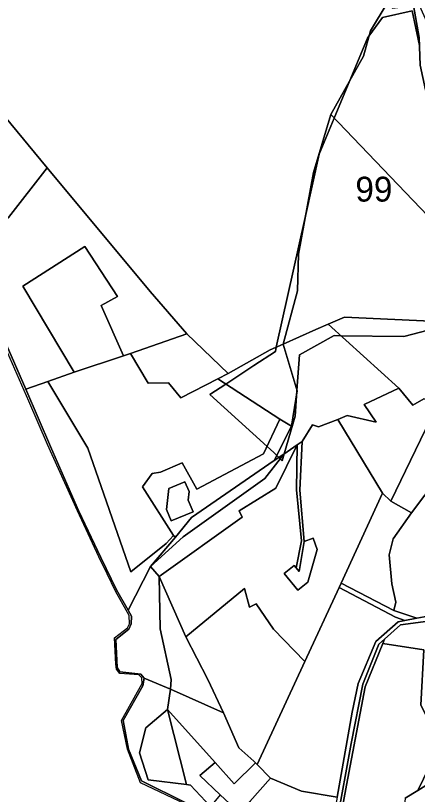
# Model space of a CAD drawing. Extents: x -477304 to -465429, y -1159113 to -1149210.
# Drawn here: x -476697.2 to -476454.8, y -1151645.9 to -1151175.8 of the extents above; entities that cross this region are included whole.
import ezdxf

# ---------------------------------------------------------------- set-up
doc = ezdxf.new("R2010")
doc.units = 0
for name, color, linetype in [('BPEJ_s', 7, 'Continuous'), ('ostatni_s', 7, 'Continuous'), ('PUPFL_s', 7, 'Continuous'), ('trav_porost_s', 7, 'Continuous'), ('voda_s', 7, 'Continuous')]:
    doc.layers.add(name, color=color, linetype=linetype)

msp = doc.modelspace()

# ---------------------------------------------------------------- linework, layer by layer
at = {"layer": 'BPEJ_s'}
for points in [[(-476419, -1151358), (-476463, -1151369.5), (-476501.11, -1151369.05), (-476505, -1151369), (-476526, -1151380.5), (-476527.47, -1151402.2), (-476527.47, -1151402.28), (-476528.5, -1151417.5), (-476535.28, -1151440.38), (-476536.5, -1151444.5), (-476537.66, -1151443.34), (-476538.45, -1151442.55), (-476539.65, -1151441.35), (-476541.5, -1151439.5), (-476545.48, -1151435.88), (-476580, -1151404.5), (-476570.47, -1151398.21), (-476553.5, -1151387), (-476540.5, -1151378.5), (-476539.94, -1151375.98), (-476522.5, -1151297.67), (-476514, -1151259.5), (-476504.97, -1151237.71), (-476495.6, -1151215.09), (-476485, -1151189.5), (-476484.06, -1151188.2), (-476476, -1151177), (-476458, -1151173), (-476453.59, -1151193.97)], [(-476453.59, -1151193.97), (-476458, -1151173), (-476476, -1151177), (-476484.06, -1151188.2), (-476485, -1151189.5), (-476495.6, -1151215.09), (-476504.97, -1151237.71), (-476514, -1151259.5), (-476522.5, -1151297.67), (-476539.94, -1151375.98), (-476540.5, -1151378.5), (-476553.5, -1151387), (-476570.47, -1151398.21), (-476580, -1151404.5), (-476545.48, -1151435.88), (-476541.5, -1151439.5), (-476539.65, -1151441.35), (-476538.45, -1151442.55), (-476537.66, -1151443.34), (-476536.5, -1151444.5), (-476535.28, -1151440.38), (-476528.5, -1151417.5), (-476527.47, -1151402.28), (-476527.47, -1151402.2), (-476526, -1151380.5), (-476505, -1151369), (-476501.11, -1151369.05), (-476463, -1151369.5), (-476419, -1151358)], [(-476594.77, -1151651.71), (-476621.82, -1151638.9), (-476629.73, -1151618.65), (-476633.36, -1151601.37), (-476620.82, -1151578.84), (-476620.97, -1151575.6), (-476622.82, -1151573.77), (-476634.39, -1151572.82), (-476636.41, -1151570.22), (-476636.79, -1151567.33), (-476637.54, -1151551.29), (-476629.72, -1151545.3), (-476628.49, -1151542.93), (-476628.73, -1151537.91), (-476636.84, -1151523.16), (-476642.04, -1151512.7), (-476647, -1151502.55), (-476659.87, -1151474.74), (-476677.86, -1151434.71), (-476689.21, -1151408.47), (-476704.75, -1151373.22)]]:
    msp.add_lwpolyline(points, dxfattribs=at)
at = {"layer": 'ostatni_s'}
for points in [[(-476454.56, -1151167.71), (-476448.43, -1151181.63), (-476447.22, -1151185.17), (-476439.69, -1151212.8), (-476430.96, -1151238.59), (-476414.39, -1151270.35), (-476399.5, -1151290.29), (-476370.84, -1151321.76), (-476379.17, -1151314.22), (-476385.07, -1151310.45), (-476389.12, -1151307.46), (-476407.27, -1151294.05), (-476411.36, -1151290.95), (-476413.42, -1151289.39), (-476417.13, -1151286.58), (-476425.69, -1151271.16), (-476428.34, -1151261.66), (-476427.71, -1151250.94), (-476444.49, -1151241.07), (-476449.91, -1151220.65), (-476453.26, -1151205.74), (-476453.72, -1151189.09), (-476457.18, -1151169.82)], [(-476445.33, -1151540.87), (-476464.98, -1151543.5), (-476474.69, -1151552.21), (-476478.03, -1151555.2), (-476487.7, -1151579.31), (-476494.87, -1151615.2), (-476503.4, -1151662.59)], [(-476503.33, -1151647.45), (-476494.1, -1151596.2), (-476490.58, -1151578.98), (-476479.92, -1151553.56), (-476466.54, -1151541.66), (-476462.49, -1151540.92), (-476455.14, -1151539.58), (-476446.44, -1151537.99)]]:
    msp.add_lwpolyline(points, dxfattribs=at)
for points in [[(-476405.24, -1151333.64), (-476402.11, -1151345.22), (-476392.86, -1151362.69), (-476406.59, -1151392.75), (-476405.83, -1151408.32), (-476411.88, -1151408), (-476410.27, -1151411.89), (-476411.74, -1151416.74), (-476425.06, -1151431.63), (-476458.51, -1151475.94), (-476470.95, -1151468.84), (-476441.09, -1151407.41), (-476431.66, -1151388.01), (-476413.17, -1151349.96), (-476407.92, -1151339.15)], [(-476524.41, -1151432.91), (-476525.82, -1151462.25), (-476523.05, -1151493.26), (-476526.18, -1151511.35), (-476528, -1151509.12), (-476524.81, -1151492.87), (-476527.78, -1151462.07), (-476527.37, -1151434.94)], [(-476600.7, -1151490.7), (-476591.02, -1151478.69), (-476541.19, -1151444.44), (-476535.47, -1151440.51), (-476546.78, -1151455.18), (-476596.09, -1151490.46), (-476615.75, -1151508.28)], [(-476590.12, -1151475.26), (-476603.3, -1151480.83), (-476606.21, -1151473.95), (-476604.8, -1151461.25), (-476595.09, -1151457.15), (-476592.56, -1151463.15), (-476593.03, -1151468.38)], [(-476528, -1151509.12), (-476526.18, -1151511.35), (-476523.05, -1151493.26), (-476517.8, -1151491.28), (-476515.27, -1151498), (-476521.02, -1151517.68), (-476526.94, -1151522.51), (-476535.13, -1151512.47), (-476529.21, -1151507.64)], [(-476487.7, -1151579.31), (-476478.03, -1151555.2), (-476474.69, -1151552.21), (-476475.74, -1151554.89), (-476486.3, -1151580.91), (-476497.63, -1151640.34), (-476501.27, -1151659.92), (-476500.49, -1151683.72), (-476494.04, -1151719.38), (-476504.39, -1151749.29), (-476505.9, -1151766.98), (-476507.93, -1151766.56), (-476506.83, -1151751.46), (-476497.68, -1151724.55), (-476495.89, -1151715.31), (-476502.91, -1151681.5), (-476503.4, -1151662.59), (-476494.87, -1151615.2)], [(-476586.04, -1151634.38), (-476576.81, -1151626.71), (-476565.29, -1151639.48), (-476552.51, -1151626.84), (-476551.48, -1151627.89), (-476543.36, -1151636.12), (-476555.98, -1151650.09), (-476562.35, -1151656.83), (-476573.71, -1151646.23)]]:
    msp.add_lwpolyline(points, close=True, dxfattribs=at)
at = {"layer": 'PUPFL_s'}
for points in [[(-476783.7, -1151163.5), (-476762.01, -1151174.51), (-476742.31, -1151171.25), (-476745.53, -1151153.07), (-476741.53, -1151152.33), (-476739.03, -1151166.11), (-476733.64, -1151200.69), (-476678.03, -1151267.64), (-476701.48, -1151297.65), (-476735.66, -1151285.01), (-476759, -1151310.63), (-476750.46, -1151319.37), (-476728.26, -1151333.32), (-476735.68, -1151343.95), (-476760, -1151330.69), (-476770.97, -1151316.86), (-476796.2, -1151308.31), (-476788.91, -1151285.1), (-476793.24, -1151269.38), (-476783.77, -1151263.67), (-476785.71, -1151250.99), (-476792.45, -1151234.1), (-476786.72, -1151185.25)], [(-476487.3, -1151200.26), (-476483.22, -1151185.06), (-476473.1, -1151168.36), (-476469.87, -1151171.32), (-476457.18, -1151169.82), (-476453.72, -1151189.09), (-476453.26, -1151205.74), (-476449.91, -1151220.65), (-476444.49, -1151241.07), (-476427.71, -1151250.94), (-476428.34, -1151261.66), (-476425.69, -1151271.16), (-476417.13, -1151286.58), (-476413.42, -1151289.39), (-476413.77, -1151292.95), (-476412.79, -1151307.45), (-476407, -1151327.11), (-476405.24, -1151333.64), (-476407.92, -1151339.15), (-476507.05, -1151235.54)], [(-476498.91, -1151357.8), (-476508.76, -1151362.14), (-476516.04, -1151365.35), (-476535.9, -1151374.23), (-476527.24, -1151341.98), (-476526.56, -1151319.8), (-476517.53, -1151270.58), (-476507.05, -1151235.54), (-476407.92, -1151339.15), (-476413.17, -1151349.96), (-476438.09, -1151360.65)], [(-476645.63, -1151350.82), (-476635.69, -1151345.33), (-476655.39, -1151315.26), (-476692.86, -1151339.15), (-476661.93, -1151391.06), (-476677.74, -1151396.61), (-476691.07, -1151401.29), (-476709.7, -1151358.88), (-476735.68, -1151343.95), (-476728.26, -1151333.32), (-476701.48, -1151297.65), (-476678.03, -1151267.64), (-476616.11, -1151342.35), (-476593.86, -1151367.91), (-476627.95, -1151379.67), (-476632.11, -1151381.11)], [(-476655.39, -1151315.26), (-476635.69, -1151345.33), (-476645.63, -1151350.82), (-476632.11, -1151381.11), (-476661.93, -1151391.06), (-476692.86, -1151339.15)], [(-476498.91, -1151357.8), (-476438.09, -1151360.65), (-476413.17, -1151349.96), (-476431.66, -1151388.01), (-476441.09, -1151407.41), (-476451.01, -1151407.18), (-476457.7, -1151410.99), (-476466.08, -1151400.65), (-476508.76, -1151362.14)], [(-476518.06, -1151422.87), (-476524.41, -1151432.91), (-476527.37, -1151434.94), (-476535.47, -1151440.51), (-476541.19, -1151444.44), (-476530.84, -1151423.65), (-476527.46, -1151402.22), (-476535.9, -1151374.23), (-476516.04, -1151365.35), (-476508.76, -1151362.14), (-476466.08, -1151400.65), (-476486.91, -1151410.58), (-476479.67, -1151421.31), (-476497.17, -1151417.09), (-476502.74, -1151419.65), (-476514.55, -1151424.08)], [(-476575.29, -1151395.08), (-476597.5, -1151406.53), (-476604.9, -1151397.49), (-476617.2, -1151397.69), (-476627.95, -1151379.67), (-476593.86, -1151367.91), (-476568.92, -1151391.8)], [(-476575.29, -1151395.08), (-476568.92, -1151391.8), (-476543.67, -1151377.6), (-476535.9, -1151374.23), (-476527.46, -1151402.22), (-476530.84, -1151423.65), (-476537.76, -1151419.44)], [(-476620.56, -1151460.29), (-476601.99, -1151489.64), (-476606.35, -1151494.51), (-476627.66, -1151511.5), (-476653.62, -1151437), (-476677.74, -1151396.61), (-476661.93, -1151391.06), (-476632.11, -1151381.11), (-476627.95, -1151379.67), (-476617.2, -1151397.69), (-476604.9, -1151397.49), (-476597.5, -1151406.53), (-476575.29, -1151395.08), (-476537.76, -1151419.44), (-476547.62, -1151440.42), (-476587.83, -1151461.71), (-476596.78, -1151445.73), (-476609.76, -1151451.39), (-476614.85, -1151452.23)], [(-476636.3, -1151522.36), (-476645.68, -1151502.83), (-476659.19, -1151474.58), (-476676.19, -1151435.89), (-476691.07, -1151401.29), (-476677.74, -1151396.61), (-476653.62, -1151437), (-476627.66, -1151511.5), (-476606.35, -1151494.51), (-476601.99, -1151489.64), (-476600.7, -1151490.7), (-476615.75, -1151508.28), (-476629.31, -1151534.66)], [(-476457.7, -1151410.99), (-476451.01, -1151407.18), (-476441.09, -1151407.41), (-476470.95, -1151468.84), (-476475.82, -1151464.15), (-476502.74, -1151419.65), (-476497.17, -1151417.09), (-476479.67, -1151421.31), (-476486.91, -1151410.58), (-476466.08, -1151400.65)], [(-476547.62, -1151440.42), (-476537.76, -1151419.44), (-476530.84, -1151423.65), (-476541.19, -1151444.44), (-476591.02, -1151478.69), (-476600.7, -1151490.7), (-476601.99, -1151489.64), (-476620.56, -1151460.29), (-476614.85, -1151452.23), (-476609.76, -1151451.39), (-476596.78, -1151445.73), (-476587.83, -1151461.71)], [(-476596.09, -1151490.46), (-476546.78, -1151455.18), (-476535.47, -1151440.51), (-476527.37, -1151434.94), (-476540.18, -1151460.98), (-476562.3, -1151474.65), (-476560.62, -1151478.46), (-476610.49, -1151514.38), (-476615.75, -1151508.28)], [(-476603.3, -1151480.83), (-476590.12, -1151475.26), (-476593.03, -1151468.38), (-476592.56, -1151463.15), (-476595.09, -1151457.15), (-476604.8, -1151461.25), (-476606.21, -1151473.95)], [(-476627.35, -1151538.27), (-476629.31, -1151534.66), (-476615.75, -1151508.28), (-476610.49, -1151514.38), (-476610.04, -1151545.97), (-476603.39, -1151576.6), (-476603.75, -1151582.37), (-476619.63, -1151575.66), (-476621.73, -1151573.35), (-476634.32, -1151571.9), (-476635.97, -1151569.19), (-476636.75, -1151552.47), (-476628.89, -1151546.24), (-476627.38, -1151543.02)], [(-476579.54, -1151653.11), (-476593.23, -1151652.92), (-476594.12, -1151651.22), (-476621.31, -1151637.71), (-476629.12, -1151618.65), (-476632.26, -1151601.2), (-476620.47, -1151580.26), (-476619.63, -1151575.66), (-476603.75, -1151582.37), (-476605.57, -1151594.62), (-476618.63, -1151605.66), (-476622.43, -1151620.79), (-476617.15, -1151637.15), (-476594.05, -1151639.88), (-476591.76, -1151640.22)]]:
    msp.add_lwpolyline(points, close=True, dxfattribs=at)
for points in [[(-476473.1, -1151168.36), (-476483.22, -1151185.06), (-476487.3, -1151200.26), (-476507.05, -1151235.54), (-476517.53, -1151270.58), (-476526.56, -1151319.8), (-476527.24, -1151341.98), (-476535.9, -1151374.23), (-476543.67, -1151377.6), (-476568.92, -1151391.8), (-476593.86, -1151367.91), (-476616.11, -1151342.35), (-476678.03, -1151267.64), (-476733.64, -1151200.69), (-476739.03, -1151166.11)], [(-476462.22, -1151648.14), (-476454.65, -1151643.45), (-476428.8, -1151627.42), (-476392.68, -1151607.39), (-476376.14, -1151596.62), (-476377.86, -1151610.01), (-476363.21, -1151607.69), (-476337.97, -1151593.82), (-476332.97, -1151592.56), (-476330.46, -1151596.25), (-476325.52, -1151593.7), (-476320.11, -1151601.3), (-476308.93, -1151587.29), (-476310.28, -1151585.82), (-476307.47, -1151584.26), (-476303.3, -1151594.9), (-476312.59, -1151620.45), (-476310.46, -1151630.66), (-476368.27, -1151655.04)]]:
    msp.add_lwpolyline(points, dxfattribs=at)
at = {"layer": 'trav_porost_s'}
for points in [[(-476471.81, -1151501.34), (-476469.49, -1151491.65), (-476458.51, -1151475.94), (-476425.06, -1151431.63), (-476411.74, -1151416.74), (-476410.27, -1151411.89), (-476411.88, -1151408), (-476405.83, -1151408.32), (-476405.66, -1151411.88), (-476384.58, -1151425.59), (-476374.53, -1151417.56), (-476370.34, -1151419.13), (-476364.66, -1151434.6), (-476375.88, -1151456.16), (-476393.84, -1151484.69), (-476405.64, -1151506.89), (-476420.76, -1151541.86), (-476446.44, -1151537.99), (-476455.14, -1151539.58), (-476469.1, -1151534.88), (-476467.78, -1151529.76), (-476470.36, -1151518.87)], [(-476518.06, -1151422.87), (-476514.55, -1151424.08), (-476502.74, -1151419.65), (-476475.82, -1151464.15), (-476500.84, -1151518.3), (-476502.12, -1151521.07), (-476522.73, -1151565.68), (-476541.59, -1151546.09), (-476552, -1151530.86), (-476556.1, -1151532.88), (-476559.1, -1151521.69), (-476594.45, -1151550.74), (-476610.49, -1151514.38), (-476560.62, -1151478.46), (-476562.3, -1151474.65), (-476540.18, -1151460.98), (-476527.37, -1151434.94), (-476527.78, -1151462.07), (-476524.81, -1151492.87), (-476528, -1151509.12), (-476529.21, -1151507.64), (-476535.13, -1151512.47), (-476526.94, -1151522.51), (-476521.02, -1151517.68), (-476515.27, -1151498), (-476517.8, -1151491.28), (-476523.05, -1151493.26), (-476525.82, -1151462.25), (-476524.41, -1151432.91)], [(-476471.81, -1151501.34), (-476470.36, -1151518.87), (-476467.78, -1151529.76), (-476469.1, -1151534.88), (-476500.84, -1151518.3), (-476475.82, -1151464.15), (-476470.95, -1151468.84), (-476458.51, -1151475.94), (-476469.49, -1151491.65)], [(-476571.72, -1151596.71), (-476603.75, -1151582.37), (-476603.39, -1151576.6), (-476610.04, -1151545.97), (-476610.49, -1151514.38), (-476594.45, -1151550.74), (-476581.3, -1151576.61)], [(-476552, -1151530.86), (-476541.59, -1151546.09), (-476522.73, -1151565.68), (-476551.48, -1151627.89), (-476552.51, -1151626.84), (-476553.55, -1151625.78), (-476562.5, -1151617.75), (-476571.72, -1151596.71), (-476581.3, -1151576.61), (-476594.45, -1151550.74), (-476559.1, -1151521.69), (-476556.1, -1151532.88)], [(-476462.49, -1151540.92), (-476466.54, -1151541.66), (-476479.92, -1151553.56), (-476490.58, -1151578.98), (-476494.1, -1151596.2), (-476503.33, -1151647.45), (-476524.84, -1151643.95), (-476543.36, -1151636.12), (-476551.48, -1151627.89), (-476522.73, -1151565.68), (-476502.12, -1151521.07), (-476468.09, -1151538.83)], [(-476502.12, -1151521.07), (-476500.84, -1151518.3), (-476469.1, -1151534.88), (-476455.14, -1151539.58), (-476462.49, -1151540.92), (-476468.09, -1151538.83)], [(-476445.33, -1151540.87), (-476431.91, -1151542.86), (-476441.28, -1151598.67), (-476392.68, -1151607.39), (-476428.8, -1151627.42), (-476454.65, -1151643.45), (-476441.01, -1151615.33), (-476452.81, -1151592), (-476450.94, -1151558.69), (-476475.74, -1151554.89), (-476474.69, -1151552.21), (-476464.98, -1151543.5)], [(-476481.93, -1151733.58), (-476496.85, -1151768.85), (-476505.9, -1151766.98), (-476504.39, -1151749.29), (-476494.04, -1151719.38), (-476500.49, -1151683.72), (-476501.27, -1151659.92), (-476497.63, -1151640.34), (-476486.3, -1151580.91), (-476475.74, -1151554.89), (-476450.94, -1151558.69), (-476452.81, -1151592), (-476441.01, -1151615.33), (-476454.65, -1151643.45), (-476462.22, -1151648.14), (-476464.51, -1151673.11), (-476470.23, -1151684.64), (-476468.05, -1151700.08), (-476476.42, -1151724.22)], [(-476605.57, -1151594.62), (-476603.75, -1151582.37), (-476571.72, -1151596.71), (-476562.5, -1151617.75), (-476553.55, -1151625.78), (-476552.51, -1151626.84), (-476565.29, -1151639.48), (-476576.81, -1151626.71)], [(-476622.43, -1151620.79), (-476618.63, -1151605.66), (-476605.57, -1151594.62), (-476594.05, -1151639.88), (-476617.15, -1151637.15)], [(-476591.76, -1151640.22), (-476594.05, -1151639.88), (-476605.57, -1151594.62), (-476576.81, -1151626.71), (-476586.04, -1151634.38), (-476573.71, -1151646.23), (-476579.54, -1151653.11)], [(-476503.32, -1151690.11), (-476508.52, -1151687.43), (-476531.56, -1151676.3), (-476555.98, -1151650.09), (-476543.36, -1151636.12), (-476524.84, -1151643.95), (-476503.33, -1151647.45), (-476505.77, -1151661.87), (-476504.73, -1151682.44)]]:
    msp.add_lwpolyline(points, close=True, dxfattribs=at)
at = {"layer": 'voda_s'}
for points in [[(-476709.7, -1151358.88), (-476691.07, -1151401.29), (-476676.19, -1151435.89), (-476659.19, -1151474.58), (-476645.68, -1151502.83), (-476636.3, -1151522.36), (-476629.31, -1151534.66), (-476627.35, -1151538.27), (-476627.38, -1151543.02), (-476628.89, -1151546.24), (-476636.75, -1151552.47), (-476635.97, -1151569.19), (-476634.32, -1151571.9), (-476621.73, -1151573.35), (-476619.63, -1151575.66), (-476620.47, -1151580.26), (-476632.26, -1151601.2), (-476629.12, -1151618.65), (-476621.31, -1151637.71), (-476594.12, -1151651.22)], [(-476592.08, -1151701.58), (-476582.42, -1151680.15), (-476594.77, -1151651.71), (-476621.82, -1151638.9), (-476629.73, -1151618.65), (-476633.36, -1151601.37), (-476620.82, -1151578.84), (-476620.97, -1151575.6), (-476622.82, -1151573.77), (-476634.39, -1151572.82), (-476636.41, -1151570.22), (-476636.79, -1151567.33), (-476637.54, -1151551.29), (-476629.72, -1151545.3), (-476628.49, -1151542.93), (-476628.73, -1151537.91), (-476636.84, -1151523.16), (-476642.04, -1151512.7), (-476647, -1151502.55), (-476659.87, -1151474.74), (-476677.86, -1151434.71), (-476689.21, -1151408.47), (-476704.75, -1151373.22)]]:
    msp.add_lwpolyline(points, dxfattribs=at)

# ---------------------------------------------------------------- texts
at = {"layer": 'BPEJ_s'}
msp.add_text('99', height=15, dxfattribs=at).set_placement((-476492.25, -1151288.08))

doc.saveas('drawing.dxf')
